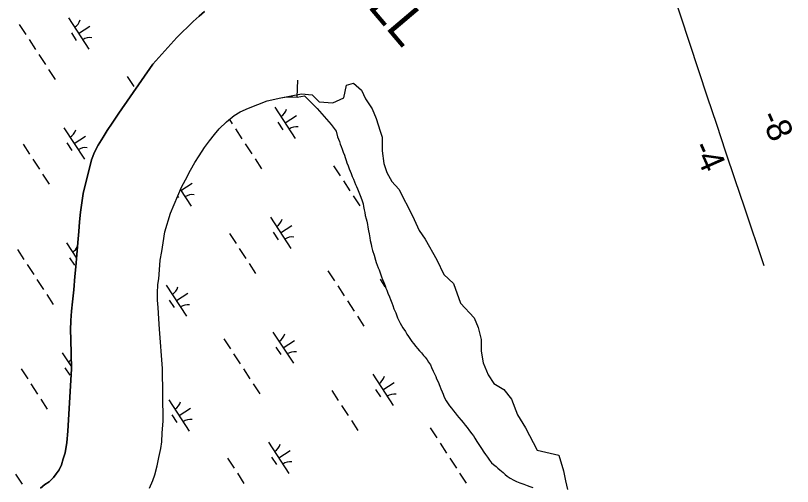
# Model space of a CAD drawing. Extents: x 3953924 to 3974542, y 193747 to 216192.
# Drawn here: x 3959629 to 3960669, y 208758 to 209388 of the extents above; entities that cross this region are included whole.
import ezdxf

# ---------------------------------------------------------------- set-up
doc = ezdxf.new("R2010")
doc.units = 0
for name, color, linetype in [('V-RIVR-EDGE', 7, 'Continuous'), ('V-RIVR-RANG', 7, 'Continuous'), ('V-RRAP-SILL-IDEN', 7, 'Continuous'), ('V-TOPO-MINR', 7, 'Continuous'), ('V-TOPO-SHOR', 7, 'Continuous'), ('V-WETL-SWMP', 7, 'Continuous')]:
    doc.layers.add(name, color=color, linetype=linetype)

msp = doc.modelspace()

# ---------------------------------------------------------------- linework, layer by layer
at = {"layer": 'V-RIVR-EDGE'}
msp.add_lwpolyline([(3959984.2, 209278.2), (3960011.8, 209283.2), (3960026.3, 209281.9), (3960035.5, 209272.7), (3960053.9, 209271.4), (3960068.4, 209277.9), (3960072.3, 209295), (3960081.5, 209297.6), (3960092, 209288.4), (3960097.3, 209276.6), (3960106.5, 209263.5), (3960111.7, 209250.3), (3960117, 209233.2), (3960119.6, 209225.4), (3960119.6, 209207), (3960122.2, 209189.9), (3960126.2, 209178.1), (3960132.8, 209166.2), (3960142, 209155.7), (3960160.3, 209120.2), (3960169.5, 209100.5), (3960177.4, 209088.7), (3960193.2, 209061.1), (3960202.4, 209041.4), (3960215.5, 209029.6), (3960224.7, 209003.3), (3960243.1, 208983.6), (3960248.4, 208970.4), (3960252.3, 208954.6), (3960252.3, 208938.9), (3960255, 208923.1), (3960261.5, 208907.3), (3960269.4, 208895.5), (3960282.6, 208887.6), (3960293.1, 208874.5), (3960301, 208853.5), (3960311.5, 208836.4), (3960327.2, 208806.1), (3960356.2, 208799.6), (3960362.7, 208778.5), (3960365.4, 208765.4), (3960368, 208753.6)], dxfattribs=at)
at = {"layer": 'V-TOPO-MINR'}
msp.add_lwpolyline([(3960435.4, 209643.2), (3960555, 209279.5), (3960567.2, 209242.6), (3960579.4, 209205.7), (3960591.8, 209168.8), (3960604.2, 209132), (3960630.8, 209053.5)], dxfattribs=at)
at = {"layer": 'V-TOPO-SHOR'}
for points in [[(3959705.3, 209005.1), (3959707, 209021), (3959708.6, 209038.8), (3959710, 209051.9), (3959711.3, 209067.9), (3959712.6, 209084.5), (3959713.8, 209099), (3959714.8, 209111.8), (3959716.1, 209124.9), (3959719.5, 209150), (3959731, 209194.8), (3959735, 209205.2), (3959739.9, 209214.6), (3959746.2, 209225.2), (3959751.7, 209234.2), (3959758.4, 209244.3), (3959767.5, 209257.5), (3959812.7, 209322.9), (3959844.9, 209358.7), (3959866.7, 209380.2), (3959874.7, 209387.4), (3959882.1, 209393.4)], [(3959819.3, 209007), (3959819.1, 209016.5), (3959819.6, 209028), (3959820.8, 209035.8), (3959821.6, 209047.8), (3959822.9, 209060.7), (3959824.7, 209072.4), (3959826.7, 209084), (3959829.1, 209098.7), (3959836.4, 209123.4), (3959851.3, 209158.5), (3959856.4, 209168.1), (3959863.2, 209181.1), (3959869.2, 209191.4), (3959874.8, 209200.5), (3959882.1, 209211.5), (3959888.5, 209220.4), (3959895.2, 209228.9), (3959901.6, 209236.6), (3959911.3, 209245.9), (3959921.8, 209254.4), (3959929.9, 209259.1), (3959941, 209264), (3959966, 209274), (3959984.2, 209278.2), (3959992.3, 209279.5), (3959999.7, 209279.5), (3960006.2, 209278.8), (3960007.1, 209301.6)], [(3959662.6, 208755.3), (3959668.5, 208760.2), (3959674.2, 208764), (3959679.8, 208769.7), (3959683.6, 208774.7), (3959687.3, 208780.1), (3959690.5, 208786.7), (3959693, 208794.5), (3959695.4, 208802.8), (3959697.7, 208816.5), (3959699.3, 208831.7), (3959703.8, 208915.1), (3959703.1, 208955), (3959702.7, 208967.1), (3959703.1, 208979.7), (3959704.2, 208992.4), (3959705.3, 209005.1)], [(3959808.5, 208755.4), (3959812.8, 208765.7), (3959815.5, 208773.5), (3959818.7, 208785.5), (3959821.1, 208796.7), (3959823.4, 208808.5), (3959824.8, 208817.5), (3959825.5, 208829.7), (3959826.5, 208845.3), (3959825.8, 208915.7), (3959821.7, 208968.1), (3959821, 208982.1), (3959820, 208997.1), (3959819.3, 209007)]]:
    msp.add_lwpolyline(points, dxfattribs=at)
at = {"layer": 'V-WETL-SWMP'}
for p, q in [((3959882.1, 209393.4), (3959874.7, 209387.4)), ((3959699.9, 209385.1), (3959727.2, 209343.2)), ((3959866.7, 209380.2), (3959844.9, 209358.7)), ((3959874.7, 209387.4), (3959866.7, 209380.2)), ((3959634.1, 209376.2), (3959642.8, 209362.8)), ((3959713.6, 209364.2), (3959728.6, 209374)), ((3959703.8, 209365), (3959710.4, 209354.9)), ((3959844.9, 209358.7), (3959812.7, 209322.9)), ((3959647.2, 209356.1), (3959655.9, 209342.7)), ((3959660.3, 209335.9), (3959669, 209322.5)), ((3959673.4, 209315.8), (3959682.1, 209302.4)), ((3959812.7, 209322.9), (3959767.5, 209257.5)), ((3959778.6, 209306.8), (3959787.3, 209293.4)), ((3959941, 209264), (3959966, 209274)), ((3959966, 209274), (3959984.2, 209278.2)), ((3959984.2, 209278.2), (3959992.3, 209279.5)), ((3959992.3, 209279.5), (3959999.7, 209279.5)), ((3959999.7, 209279.5), (3960006.2, 209278.8)), ((3960006.2, 209278.8), (3960016, 209280.6)), ((3960016, 209280.6), (3960032.6, 209263.8)), ((3959929.9, 209259.1), (3959941, 209264)), ((3959976.2, 209265.5), (3960003.5, 209223.6)), ((3960032.6, 209263.8), (3960051.7, 209242.2)), ((3959767.5, 209257.5), (3959758.4, 209244.3)), ((3959911.3, 209245.9), (3959921.8, 209254.4)), ((3959921.8, 209254.4), (3959929.9, 209259.1)), ((3959989.9, 209244.6), (3960005, 209254.4)), ((3959758.4, 209244.3), (3959751.7, 209234.2)), ((3959901.6, 209236.6), (3959911.3, 209245.9)), ((3959915.3, 209249.2), (3959919.1, 209243.2)), ((3959980.1, 209245.4), (3959986.7, 209235.3)), ((3960051.7, 209242.2), (3960058.1, 209233.3)), ((3959693.9, 209237.7), (3959721.2, 209195.8)), ((3959751.7, 209234.2), (3959746.2, 209225.2)), ((3959895.2, 209228.9), (3959901.6, 209236.6)), ((3959923.5, 209236.5), (3959932.2, 209223.1)), ((3960058.1, 209233.3), (3960060, 209225.9)), ((3959707.6, 209216.8), (3959722.7, 209226.6)), ((3959746.2, 209225.2), (3959739.9, 209214.6)), ((3959888.5, 209220.4), (3959895.2, 209228.9)), ((3960060, 209225.9), (3960061.3, 209222.8)), ((3960061.3, 209222.8), (3960062.6, 209219.5)), ((3959639.2, 209216.1), (3959647.9, 209202.7)), ((3959697.8, 209217.6), (3959704.4, 209207.6)), ((3959739.9, 209214.6), (3959735, 209205.2)), ((3959874.8, 209200.5), (3959882.1, 209211.5)), ((3959882.1, 209211.5), (3959888.5, 209220.4)), ((3959936.6, 209216.4), (3959945.3, 209203)), ((3960062.6, 209219.5), (3960063.7, 209216.1)), ((3960063.7, 209216.1), (3960064.9, 209212.8)), ((3960064.9, 209212.8), (3960066.3, 209209.4)), ((3959735, 209205.2), (3959731, 209194.8)), ((3959869.2, 209191.4), (3959874.8, 209200.5)), ((3960066.3, 209209.4), (3960067.7, 209205.4)), ((3960067.7, 209205.4), (3960069.2, 209201.4)), ((3960069.2, 209201.4), (3960070.1, 209198.1)), ((3959652.3, 209196), (3959661, 209182.5)), ((3959731, 209194.8), (3959719.5, 209150)), ((3959863.2, 209181.1), (3959869.2, 209191.4)), ((3959949.7, 209196.3), (3959958.4, 209182.9)), ((3960070.1, 209198.1), (3960071.5, 209194.3)), ((3960071.5, 209194.3), (3960072.7, 209190.9)), ((3960072.7, 209190.9), (3960074.2, 209186.9)), ((3959856.4, 209168.1), (3959863.2, 209181.1)), ((3960054.9, 209187.2), (3960063.6, 209173.8)), ((3960074.2, 209186.9), (3960075.8, 209182.9)), ((3960075.8, 209182.9), (3960077, 209180)), ((3960077, 209180), (3960078.2, 209176.7)), ((3959665.4, 209175.8), (3959674.1, 209162.4)), ((3960078.2, 209176.7), (3960079.8, 209172.8)), ((3960079.8, 209172.8), (3960081.3, 209169.1)), ((3959850.5, 209153.8), (3959865.6, 209163.7)), ((3959851.3, 209158.5), (3959856.4, 209168.1)), ((3960068, 209167.1), (3960076.7, 209153.7)), ((3960081.3, 209169.1), (3960082.8, 209165.7)), ((3960082.8, 209165.7), (3960084.2, 209162.2)), ((3960084.2, 209162.2), (3960085.4, 209159.2)), ((3960085.4, 209159.2), (3960086.6, 209156)), ((3959719.5, 209150), (3959716.1, 209124.9)), ((3959836.4, 209123.4), (3959851.3, 209158.5)), ((3959849.8, 209154.9), (3959864.1, 209132.9)), ((3960086.6, 209156), (3960088.7, 209151.6)), ((3960088.7, 209151.6), (3960091.4, 209145.1)), ((3959846.1, 209146.3), (3959847.3, 209144.6)), ((3960081.1, 209147), (3960089.8, 209133.6)), ((3960091.4, 209145.1), (3960093.2, 209140.1)), ((3960093.2, 209140.1), (3960094.2, 209135.9)), ((3960094.2, 209135.9), (3960094.8, 209132.7)), ((3960094.8, 209132.7), (3960095.8, 209128.1)), ((3960095.8, 209128.1), (3960096.4, 209124.3)), ((3959716.1, 209124.9), (3959714.8, 209111.8)), ((3959829.1, 209098.7), (3959836.4, 209123.4)), ((3959970.3, 209118.2), (3959997.5, 209076.3)), ((3960096.4, 209124.3), (3960097.2, 209120.5)), ((3960097.2, 209120.5), (3960098.3, 209115.8)), ((3959714.8, 209111.8), (3959713.8, 209099)), ((3959983.9, 209097.2), (3959999, 209107)), ((3960098.3, 209115.8), (3960099.3, 209112.7)), ((3960099.3, 209112.7), (3960100.2, 209108.5)), ((3960100.2, 209108.5), (3960100.8, 209105)), ((3959713.8, 209099), (3959712.6, 209084.5)), ((3959826.7, 209084), (3959829.1, 209098.7)), ((3959915.5, 209096.5), (3959924.2, 209083.1)), ((3959974.1, 209098), (3959980.7, 209088)), ((3960100.8, 209105), (3960101.6, 209099.8)), ((3960101.6, 209099.8), (3960102.4, 209095.9)), ((3960102.4, 209095.9), (3960103.4, 209090.6)), ((3960103.4, 209090.6), (3960103.9, 209087.1)), ((3960103.9, 209087.1), (3960104.9, 209082.1)), ((3959697.4, 209084), (3959710.9, 209063.3)), ((3959712.6, 209084.5), (3959711.3, 209067.9)), ((3959824.7, 209072.4), (3959826.7, 209084)), ((3959928.6, 209076.4), (3959937.3, 209063)), ((3960104.9, 209082.1), (3960105.7, 209078.8)), ((3960105.7, 209078.8), (3960107, 209073.6)), ((3959631.6, 209075.1), (3959640.3, 209061.7)), ((3959711.3, 209067.9), (3959710, 209051.9)), ((3959822.9, 209060.7), (3959824.7, 209072.4)), ((3960107, 209073.6), (3960108.9, 209067.3)), ((3960108.9, 209067.3), (3960111, 209060.7)), ((3959644.7, 209055), (3959653.4, 209041.6)), ((3959701.3, 209063.9), (3959707.9, 209053.9)), ((3959821.6, 209047.8), (3959822.9, 209060.7)), ((3959941.7, 209056.3), (3959950.4, 209042.9)), ((3960111, 209060.7), (3960112, 209057.6)), ((3960112, 209057.6), (3960114.5, 209050.5)), ((3959710, 209051.9), (3959708.6, 209038.8)), ((3959820.8, 209035.8), (3959821.6, 209047.8)), ((3960047.3, 209046.3), (3960056, 209032.9)), ((3960114.5, 209050.5), (3960115.6, 209047.7)), ((3960115.6, 209047.7), (3960117.2, 209043.6)), ((3959657.8, 209034.9), (3959666.5, 209021.5)), ((3959708.6, 209038.8), (3959707, 209021)), ((3959819.6, 209028), (3959820.8, 209035.8)), ((3960117, 209035.1), (3960123.6, 209025)), ((3960117.2, 209043.6), (3960118.9, 209038.5)), ((3960118.9, 209038.5), (3960120.2, 209034.9)), ((3960120.2, 209034.9), (3960122.1, 209030.6)), ((3959819.1, 209016.5), (3959819.6, 209028)), ((3959830.8, 209027.4), (3959858.1, 208985.5)), ((3960060.4, 209026.2), (3960069.1, 209012.8)), ((3960122.1, 209030.6), (3960123.8, 209026.4)), ((3960123.8, 209026.4), (3960124.8, 209023.4)), ((3959670.9, 209014.8), (3959679.6, 209001.4)), ((3959707, 209021), (3959705.3, 209005.1)), ((3959819.3, 209007), (3959819.1, 209016.5)), ((3959844.5, 209006.5), (3959859.6, 209016.3)), ((3960124.8, 209023.4), (3960126, 209020.5)), ((3960126, 209020.5), (3960127.5, 209016.4)), ((3960127.5, 209016.4), (3960129.6, 209011.8)), ((3959705.3, 209005.1), (3959704.2, 208992.4)), ((3959820, 208997.1), (3959819.3, 209007)), ((3959834.7, 209007.3), (3959841.3, 208997.2)), ((3960073.5, 209006.1), (3960082.2, 208992.6)), ((3960129.6, 209011.8), (3960131, 209008)), ((3960131, 209008), (3960132.6, 209003.4)), ((3960132.6, 209003.4), (3960133.9, 208999.9)), ((3959821, 208982.1), (3959820, 208997.1)), ((3960133.9, 208999.9), (3960135.6, 208995.5)), ((3960135.6, 208995.5), (3960137.9, 208990.1)), ((3959704.2, 208992.4), (3959703.1, 208979.7)), ((3959821.7, 208968.1), (3959821, 208982.1)), ((3960086.6, 208985.9), (3960095.3, 208972.5)), ((3960137.9, 208990.1), (3960139.3, 208986.3)), ((3960139.3, 208986.3), (3960140.4, 208983.5)), ((3960140.4, 208983.5), (3960142.3, 208979.9)), ((3959703.1, 208979.7), (3959702.7, 208967.1)), ((3960142.3, 208979.9), (3960144.1, 208976.2)), ((3960144.1, 208976.2), (3960145.8, 208973)), ((3960145.8, 208973), (3960147.7, 208970)), ((3959702.7, 208967.1), (3959703.1, 208955)), ((3959825.8, 208915.7), (3959821.7, 208968.1)), ((3959973.7, 208964.5), (3960001, 208922.6)), ((3960147.7, 208970), (3960150.9, 208965.1)), ((3960150.9, 208965.1), (3960153, 208961.8)), ((3960153, 208961.8), (3960155.1, 208958.7)), ((3959703.1, 208955), (3959703.8, 208915.1)), ((3959907.9, 208955.5), (3959916.6, 208942.1)), ((3959987.4, 208943.5), (3960002.5, 208953.3)), ((3960155.1, 208958.7), (3960157.7, 208954.5)), ((3960157.7, 208954.5), (3960159.5, 208951.9)), ((3960159.5, 208951.9), (3960161.8, 208948.9)), ((3959977.6, 208944.3), (3959984.2, 208934.3)), ((3960161.8, 208948.9), (3960164.8, 208945.3)), ((3960164.8, 208945.3), (3960167.1, 208942.6)), ((3960167.1, 208942.6), (3960170, 208939.3)), ((3959691.4, 208936.7), (3959703.8, 208917.7)), ((3959921, 208935.4), (3959929.7, 208922)), ((3960170, 208939.3), (3960172.4, 208936.6)), ((3960172.4, 208936.6), (3960175.3, 208933)), ((3960175.3, 208933), (3960177.3, 208930.6)), ((3960177.3, 208930.6), (3960180.1, 208927.1)), ((3960180.1, 208927.1), (3960182, 208924.3)), ((3960182, 208924.3), (3960184.3, 208920.4)), ((3960184.3, 208920.4), (3960186, 208917)), ((3959636.7, 208915), (3959645.4, 208901.6)), ((3959695.3, 208916.6), (3959701.9, 208906.5)), ((3959703.8, 208915.1), (3959699.3, 208831.7)), ((3959826.5, 208845.3), (3959825.8, 208915.7)), ((3959934.1, 208915.3), (3959942.8, 208901.9)), ((3960186, 208917), (3960188.3, 208911.9)), ((3960188.3, 208911.9), (3960190.2, 208907.7)), ((3960107.2, 208907.9), (3960134.4, 208865.9)), ((3960190.2, 208907.7), (3960191.5, 208904.9)), ((3960191.5, 208904.9), (3960192.7, 208902)), ((3960192.7, 208902), (3960194.7, 208897.8)), ((3959649.8, 208894.9), (3959658.5, 208881.5)), ((3959947.2, 208895.2), (3959955.9, 208881.8)), ((3960120.8, 208886.9), (3960135.9, 208896.7)), ((3960194.7, 208897.8), (3960197, 208892.2)), ((3960197, 208892.2), (3960198.5, 208888.5)), ((3960052.4, 208886.2), (3960061.1, 208872.8)), ((3960111.1, 208887.7), (3960117.6, 208877.7)), ((3960198.5, 208888.5), (3960200, 208884.4)), ((3960200, 208884.4), (3960201.4, 208881.2)), ((3960201.4, 208881.2), (3960203, 208877.4)), ((3959662.9, 208874.8), (3959671.6, 208861.4)), ((3959834.3, 208873.7), (3959861.6, 208831.8)), ((3960203, 208877.4), (3960205.4, 208872.5)), ((3960205.4, 208872.5), (3960207.3, 208869.6)), ((3960207.3, 208869.6), (3960210.1, 208865.7)), ((3959848, 208852.8), (3959863.1, 208862.6)), ((3960065.5, 208866.1), (3960074.2, 208852.7)), ((3960210.1, 208865.7), (3960212.4, 208862.7)), ((3960212.4, 208862.7), (3960215.3, 208858.8)), ((3960215.3, 208858.8), (3960217.4, 208856.1)), ((3959838.2, 208853.6), (3959844.8, 208843.5)), ((3960217.4, 208856.1), (3960220.4, 208852.8)), ((3960220.4, 208852.8), (3960222.6, 208850)), ((3960222.6, 208850), (3960225.7, 208846.4)), ((3959825.5, 208829.7), (3959826.5, 208845.3)), ((3960078.6, 208845.9), (3960087.3, 208832.5)), ((3960225.7, 208846.4), (3960228.1, 208843.5)), ((3960228.1, 208843.5), (3960231.1, 208839.9)), ((3960231.1, 208839.9), (3960233.5, 208836.8)), ((3960233.5, 208836.8), (3960236.9, 208832.2)), ((3959699.3, 208831.7), (3959697.7, 208816.5)), ((3959824.8, 208817.5), (3959825.5, 208829.7)), ((3960184.2, 208836), (3960193, 208822.6)), ((3960236.9, 208832.2), (3960239.8, 208828.4)), ((3960239.8, 208828.4), (3960242, 208825.5)), ((3959697.7, 208816.5), (3959695.4, 208802.8)), ((3959823.4, 208808.5), (3959824.8, 208817.5)), ((3959967.8, 208817.1), (3959995, 208775.2)), ((3960197.3, 208815.8), (3960206, 208802.4)), ((3960242, 208825.5), (3960243.8, 208822.5)), ((3960243.8, 208822.5), (3960246.5, 208818)), ((3960246.5, 208818), (3960248.4, 208815.2)), ((3959821.1, 208796.7), (3959823.4, 208808.5)), ((3959981.4, 208796.2), (3959996.5, 208806)), ((3960248.4, 208815.2), (3960250.2, 208812.4)), ((3960250.2, 208812.4), (3960252.7, 208808.5)), ((3960252.7, 208808.5), (3960255.8, 208803.6)), ((3959695.4, 208802.8), (3959693, 208794.5)), ((3959818.7, 208785.5), (3959821.1, 208796.7)), ((3959913, 208795.4), (3959921.7, 208782)), ((3959971.7, 208797), (3959978.2, 208786.9)), ((3960210.4, 208795.7), (3960219.1, 208782.3)), ((3960255.8, 208803.6), (3960258, 208800.5)), ((3960258, 208800.5), (3960260.8, 208796.8)), ((3960260.8, 208796.8), (3960263.3, 208793)), ((3959690.5, 208786.7), (3959687.3, 208780.1)), ((3959693, 208794.5), (3959690.5, 208786.7)), ((3959815.5, 208773.5), (3959818.7, 208785.5)), ((3960263.3, 208793), (3960266.3, 208789.3)), ((3960266.3, 208789.3), (3960268.8, 208787.1)), ((3960268.8, 208787.1), (3960272.2, 208784.6)), ((3960272.2, 208784.6), (3960274.6, 208782.4)), ((3959683.6, 208774.6), (3959679.8, 208769.7)), ((3959687.3, 208780.1), (3959683.6, 208774.6)), ((3959926.1, 208775.3), (3959934.8, 208761.9)), ((3960223.5, 208775.6), (3960232.2, 208762.2)), ((3960274.6, 208782.4), (3960277.4, 208779.9)), ((3960277.4, 208779.9), (3960281.7, 208776.2)), ((3960281.7, 208776.2), (3960284.4, 208773.9)), ((3959629.1, 208774), (3959637.8, 208760.6)), ((3959674.2, 208764), (3959668.5, 208760.2)), ((3959679.8, 208769.7), (3959674.2, 208764)), ((3959808.5, 208755.4), (3959812.8, 208765.7)), ((3959812.8, 208765.7), (3959815.5, 208773.5)), ((3960284.4, 208773.9), (3960287.1, 208771.5)), ((3960287.1, 208771.5), (3960291, 208768.9)), ((3960291, 208768.9), (3960296.2, 208766.1)), ((3960296.2, 208766.1), (3960299.6, 208764.2)), ((3960299.6, 208764.2), (3960303.9, 208762.4)), ((3959668.5, 208760.2), (3959662.6, 208755.3)), ((3960303.9, 208762.4), (3960309.3, 208760.7)), ((3960309.3, 208760.7), (3960313.7, 208759)), ((3960313.7, 208759), (3960317.4, 208757.8)), ((3960317.4, 208757.8), (3960321.7, 208756.2))]:
    msp.add_line(p, q, dxfattribs=at)
for centre, start, end in [((3959698.7, 209387.4), 302.2901, 343.8338), ((3959728.8, 209341.1), 82.2901, 123.8337), ((3959975, 209267.9), 302.2901, 343.8338), ((3959692.7, 209240.1), 302.2901, 343.8338), ((3960005.1, 209221.6), 82.2901, 123.8337), ((3959722.8, 209193.8), 82.2901, 123.8337), ((3959865.7, 209130.8), 82.2901, 123.8337), ((3959969, 209120.5), 302.2901, 343.8338), ((3959999.2, 209074.2), 82.2901, 123.8337), ((3959696.2, 209086.4), 302.2901, 334.7409), ((3959829.6, 209029.8), 302.2901, 343.8338), ((3959859.8, 208983.5), 82.2901, 123.8337), ((3959972.5, 208966.8), 302.2901, 343.8338), ((3960002.6, 208920.5), 82.2901, 123.8337), ((3959690.2, 208939), 302.2901, 319.4678), ((3960105.9, 208910.2), 302.2901, 343.8338), ((3960136.1, 208863.9), 82.2901, 123.8337), ((3959833.1, 208876.1), 302.2901, 343.8338), ((3959863.2, 208829.8), 82.2901, 123.8337), ((3959966.5, 208819.4), 302.2901, 343.8338), ((3959996.7, 208773.1), 82.2901, 123.8337)]:
    msp.add_arc(centre, 17.6, start, end, dxfattribs=at)

# ---------------------------------------------------------------- texts
at = {"layer": 'V-RIVR-RANG'}
for s, p in [('-8', (3960625, 209253.2)), ('-4', (3960534, 209212.4))]:
    msp.add_text(s, height=33.5, rotation=293.8998, dxfattribs=at).set_placement(p)
at = {"layer": 'V-RRAP-SILL-IDEN'}
msp.add_text('ROCK SILL', height=50, rotation=310.2684, dxfattribs=at).set_placement((3959921.6, 209610))

doc.saveas('drawing.dxf')
